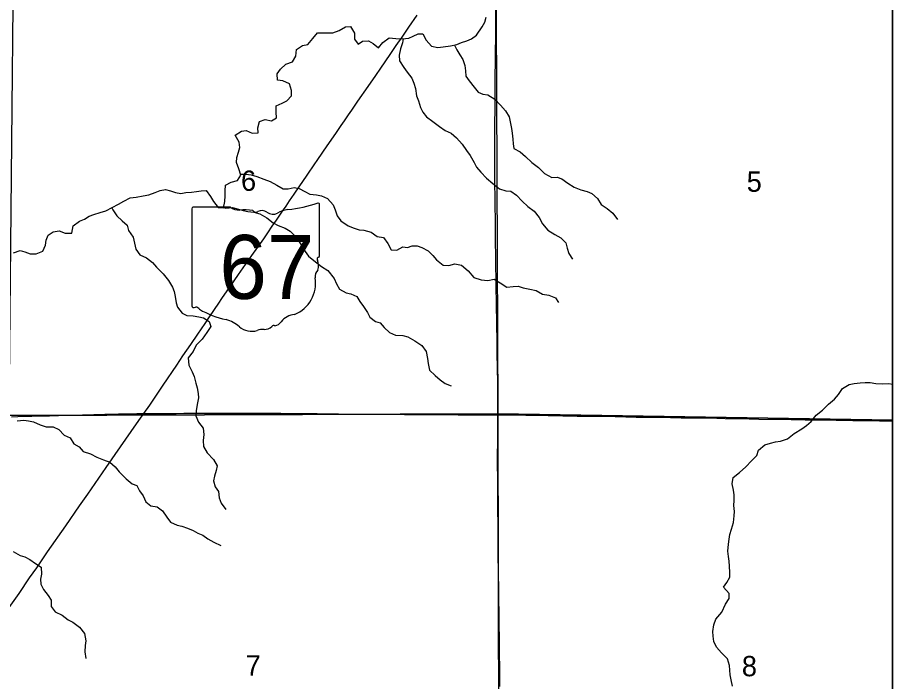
# Model space of a CAD drawing. Extents: x 0 to 34, y 0 to 22.
# Drawn here: x 8.498 to 9.4, y 16.64 to 17.325 of the extents above; entities that cross this region are included whole.
import ezdxf

# ---------------------------------------------------------------- set-up
doc = ezdxf.new("R2010")
doc.units = 0
for name, color, linetype in [('GM_X_County', 7, 'Continuous'), ('GM_X_County_Road', 7, 'Continuous'), ('GM_X_Minor_River', 7, 'Continuous'), ('GM_X_Section', 7, 'Continuous'), ('GM_X_Section_Text', 7, 'Continuous'), ('GM_X_State_Location', 7, 'Continuous'), ('GM_X_State_Route', 7, 'Continuous'), ('GM_X_State_Shield', 7, 'Continuous'), ('GM_X_Township', 7, 'Continuous'), ('SH_Data', 7, 'Continuous')]:
    doc.layers.add(name, color=color, linetype=linetype)

msp = doc.modelspace()

# ---------------------------------------------------------------- linework, layer by layer
at = {"layer": 'GM_X_County'}
msp.add_lwpolyline([(9.4, 14.3965), (9.4, 20.9), (2.6, 20.9), (2.6, 14.40919)], dxfattribs=at)
at = {"layer": 'GM_X_County_Road'}
for points in [[(8.99316, 16.91502), (8.99307, 16.92158), (8.99295, 16.94799), (8.99246, 16.97874), (8.99227, 16.9918), (8.99205, 17.00795), (8.99167, 17.03063), (8.99141, 17.0471), (8.99117, 17.05983), (8.99111, 17.06387), (8.991, 17.07319), (8.99081, 17.08188), (8.99068, 17.09089), (8.99062, 17.10145), (8.99045, 17.11543), (8.99027, 17.13127), (8.99017, 17.14214), (8.99008, 17.15053), (8.98989, 17.18407), (8.98995, 17.19153), (8.98999, 17.19961), (8.99005, 17.21637), (8.99013, 17.2291), (8.99017, 17.23904), (8.99013, 17.2462), (8.99017, 17.25582), (8.99017, 17.26078), (8.99022, 17.26575), (8.99046, 17.27786), (8.99077, 17.28935), (8.991, 17.30458), (8.99097, 17.31452), (8.99106, 17.36547)], [(8.49149, 16.91317), (8.49798, 16.9133), (8.51258, 16.91374), (8.53058, 16.91426), (8.54951, 16.91487), (8.56474, 16.91529), (8.58773, 16.91594), (8.60171, 16.91617), (8.62067, 16.91651), (8.6279, 16.91657)], [(8.6279, 16.91657), (8.63726, 16.9166), (8.6525, 16.9166), (8.6612, 16.91669), (8.66927, 16.91676), (8.67734, 16.91683), (8.68573, 16.91691), (8.70157, 16.91694), (8.71929, 16.91694), (8.73109, 16.91695), (8.74166, 16.91691), (8.7488, 16.9169), (8.75812, 16.91686), (8.76931, 16.91675), (8.78173, 16.91664), (8.79197, 16.91652), (8.80656, 16.91637), (8.81774, 16.91625), (8.82862, 16.91606), (8.84167, 16.916), (8.85378, 16.91583), (8.87554, 16.91576), (8.89666, 16.91562), (8.91531, 16.91548), (8.93364, 16.91538), (8.95197, 16.91526), (8.97683, 16.91516), (8.99316, 16.91502)], [(8.99502, 16.63515), (8.99502, 16.64036), (8.99492, 16.65621), (8.99479, 16.66709), (8.99461, 16.68542), (8.99452, 16.69817), (8.99432, 16.71308), (8.9942, 16.72272), (8.99394, 16.73732), (8.99376, 16.75037), (8.9935, 16.77367), (8.99338, 16.78765), (8.99286, 16.83177), (8.99286, 16.85104), (8.99279, 16.86284), (8.99299, 16.89795), (8.99316, 16.91502)], [(8.99316, 16.91502), (9.02188, 16.91472), (9.04487, 16.91435), (9.0747, 16.9139), (9.09148, 16.91364), (9.11385, 16.91329), (9.1356, 16.91291), (9.15707, 16.91261), (9.17105, 16.91239), (9.18192, 16.9122), (9.19373, 16.91192), (9.2189, 16.91164), (9.22759, 16.91153), (9.25212, 16.911), (9.26206, 16.91086), (9.29561, 16.91031), (9.30991, 16.91015), (9.33104, 16.90993), (9.34191, 16.90975), (9.35898, 16.90946), (9.36861, 16.90936), (9.37575, 16.90928), (9.38662, 16.90908), (9.4, 16.90881)]]:
    msp.add_lwpolyline(points, dxfattribs=at)
at = {"layer": 'GM_X_Minor_River'}
for points in [[(8.88095, 17.30365), (8.88797, 17.30305), (8.89442, 17.30283), (8.90107, 17.30356), (8.90582, 17.30544), (8.91077, 17.30788), (8.91551, 17.30786), (8.91909, 17.3014), (8.92457, 17.29511), (8.9312, 17.29395), (8.93671, 17.29449), (8.94412, 17.29541), (8.95057, 17.2969), (8.95552, 17.29916), (8.96103, 17.30084), (8.96597, 17.30272), (8.97112, 17.30668), (8.97684, 17.315), (8.97952, 17.31993), (8.98106, 17.32504)], [(8.49357, 17.08233), (8.50042, 17.08458), (8.50535, 17.08323), (8.51065, 17.08112), (8.51691, 17.08109), (8.52376, 17.08391), (8.52663, 17.08997), (8.52741, 17.09509), (8.52914, 17.10021), (8.53447, 17.10398), (8.54074, 17.1049), (8.54699, 17.10241), (8.55364, 17.10238), (8.55519, 17.11015), (8.56147, 17.11468), (8.56679, 17.11693), (8.57155, 17.11995), (8.5765, 17.12183), (8.58296, 17.1237), (8.58885, 17.12538), (8.59531, 17.12877), (8.60197, 17.13235), (8.60749, 17.13536), (8.61396, 17.13874), (8.62004, 17.13967), (8.62725, 17.14097), (8.63314, 17.14208), (8.6396, 17.14452), (8.64474, 17.14639), (8.65025, 17.14751), (8.65536, 17.14616), (8.66067, 17.14424), (8.66617, 17.14327), (8.6713, 17.14439), (8.67718, 17.14455), (8.68212, 17.14548), (8.68706, 17.14622), (8.69218, 17.14638), (8.69671, 17.14029), (8.69992, 17.13497), (8.70445, 17.12907), (8.71014, 17.12866), (8.7115, 17.13511), (8.7119, 17.14099), (8.71173, 17.14611), (8.71233, 17.15199), (8.71803, 17.155), (8.7245, 17.15668), (8.72793, 17.16217), (8.72607, 17.16882), (8.72344, 17.17528), (8.72403, 17.18059), (8.72557, 17.1859), (8.72711, 17.19064), (8.72618, 17.19633), (8.72204, 17.20356), (8.72851, 17.20752), (8.73345, 17.20845), (8.7397, 17.20557), (8.74577, 17.20574), (8.74561, 17.21086), (8.74734, 17.21769), (8.75323, 17.21956), (8.75949, 17.2182), (8.76463, 17.22122), (8.76428, 17.22729), (8.76449, 17.23355), (8.77058, 17.23637), (8.77552, 17.23901), (8.78029, 17.24411), (8.78031, 17.24942), (8.77825, 17.25626), (8.77144, 17.25933), (8.76594, 17.2603), (8.76539, 17.26676), (8.76883, 17.27167), (8.77455, 17.27677), (8.7812, 17.27902), (8.78483, 17.28489), (8.78524, 17.29172), (8.79171, 17.29606), (8.79722, 17.29698), (8.80218, 17.30322), (8.80714, 17.30889), (8.8227, 17.30883), (8.82955, 17.31127), (8.83583, 17.31522), (8.84114, 17.31558), (8.8451, 17.30873), (8.84507, 17.30247), (8.84885, 17.29733), (8.8536, 17.30035), (8.85949, 17.30089), (8.86441, 17.29783), (8.87009, 17.29345), (8.87447, 17.29893), (8.88095, 17.30365)], [(8.89533, 17.30293), (8.89459, 17.29865), (8.89267, 17.29259), (8.89112, 17.28596), (8.89167, 17.28007), (8.896, 17.27322), (8.89959, 17.26827), (8.90431, 17.26237), (8.90656, 17.25705), (8.90806, 17.25154), (8.90916, 17.24413), (8.91123, 17.23881), (8.91329, 17.23216), (8.91573, 17.22722), (8.91932, 17.22246), (8.92594, 17.2175), (8.93294, 17.21234), (8.93881, 17.20814), (8.94487, 17.20546), (8.95054, 17.20088), (8.95621, 17.19403), (8.96054, 17.18756), (8.96432, 17.18242), (8.96846, 17.17538), (8.9711, 17.17063), (8.97563, 17.16529), (8.98149, 17.15901), (8.98792, 17.15348), (8.99473, 17.14813), (9.00136, 17.14621), (9.00648, 17.14581), (9.01235, 17.14161), (9.01821, 17.13551), (9.02388, 17.12998), (9.0305, 17.12521), (9.0356, 17.11855), (9.03898, 17.11208), (9.04465, 17.10542), (9.05165, 17.10121), (9.0579, 17.09758), (9.063, 17.09263), (9.0645, 17.08712), (9.06618, 17.08161), (9.07014, 17.07552)], [(8.94835, 17.29639), (8.95074, 17.2914), (8.95376, 17.28645), (8.95696, 17.2815), (8.95902, 17.27523), (8.95976, 17.26992), (8.95992, 17.26422), (8.96351, 17.25946), (8.96861, 17.25299), (8.97257, 17.24766), (8.97769, 17.24574), (8.98281, 17.24496), (8.99, 17.24056), (8.99567, 17.23428), (9.00096, 17.22856), (9.00454, 17.22229), (9.00621, 17.21545), (9.00695, 17.21051), (9.00769, 17.20538), (9.00842, 17.19931), (9.00878, 17.19456), (9.00952, 17.18963), (9.01596, 17.18618), (9.02163, 17.18161), (9.02806, 17.17532), (9.03487, 17.17016), (9.04111, 17.16388), (9.04868, 17.15967), (9.05418, 17.16003), (9.05892, 17.15849), (9.06536, 17.15391), (9.07179, 17.14989), (9.07861, 17.14721), (9.08506, 17.14547), (9.08998, 17.14337), (9.09566, 17.13822), (9.09943, 17.13194), (9.10586, 17.12774), (9.11153, 17.12316), (9.11625, 17.11669)], [(8.72762, 17.1633), (8.73325, 17.16329), (8.73857, 17.1627), (8.74463, 17.16077), (8.75164, 17.15828), (8.75827, 17.15578), (8.76509, 17.15177), (8.77153, 17.14813), (8.77665, 17.14811), (8.78311, 17.1496), (8.78804, 17.14863), (8.79391, 17.14538), (8.79921, 17.14271), (8.80604, 17.14192), (8.81116, 17.14095), (8.81741, 17.13826), (8.82308, 17.1316), (8.82515, 17.12666), (8.8274, 17.12019), (8.83117, 17.11506), (8.83855, 17.11009), (8.8448, 17.1076), (8.85011, 17.10587), (8.85485, 17.10547), (8.86225, 17.10354), (8.86868, 17.09915), (8.87513, 17.09798), (8.87966, 17.0917), (8.88286, 17.08524), (8.88893, 17.08483), (8.89502, 17.08822), (8.89995, 17.08782), (8.9047, 17.08932), (8.90982, 17.08949), (8.91456, 17.08776), (8.921, 17.08431), (8.9261, 17.07955), (8.92988, 17.07479), (8.9365, 17.06945), (8.94257, 17.06923), (8.94884, 17.07072), (8.95548, 17.06956), (8.96248, 17.06346), (8.96833, 17.05679), (8.97591, 17.05448), (8.98274, 17.05369), (8.98939, 17.05499), (8.99545, 17.05117), (9.00245, 17.04678), (9.00872, 17.04732), (9.01384, 17.04768), (9.01915, 17.04614), (9.02617, 17.04459), (9.03261, 17.04342), (9.03905, 17.03941), (9.04569, 17.03862), (9.05232, 17.03575), (9.05571, 17.0308)], [(8.59497, 17.12858), (8.59606, 17.12649), (8.60021, 17.1204), (8.6055, 17.11506), (8.6108, 17.11068), (8.61229, 17.10517), (8.61682, 17.09832), (8.61831, 17.09224), (8.6198, 17.08597), (8.62395, 17.08007), (8.63077, 17.07701), (8.63702, 17.07224), (8.64117, 17.06729), (8.64778, 17.06062), (8.65345, 17.05357), (8.6574, 17.04692), (8.65909, 17.04217), (8.66021, 17.03704), (8.66132, 17.03077), (8.66282, 17.02602), (8.66735, 17.02012), (8.67246, 17.01763), (8.67872, 17.01723), (8.6846, 17.01625), (8.68934, 17.01528), (8.69521, 17.01128), (8.69689, 17.00633), (8.69288, 16.9999), (8.68811, 16.99328), (8.68201, 16.98685), (8.67894, 16.98061), (8.6736, 16.9738), (8.67433, 16.9664), (8.67771, 16.95955), (8.67978, 16.95461), (8.68165, 16.94777), (8.68295, 16.94283), (8.68388, 16.93732), (8.68424, 16.93258), (8.68307, 16.92575), (8.68209, 16.91912), (8.6815, 16.91419), (8.68432, 16.90772), (8.68923, 16.90125), (8.68977, 16.8948), (8.68917, 16.88854), (8.68952, 16.88266), (8.69329, 16.876), (8.69971, 16.86895), (8.70348, 16.86268), (8.70251, 16.85794), (8.70097, 16.85187), (8.69981, 16.84713), (8.70168, 16.84105), (8.70489, 16.83611), (8.70562, 16.82946), (8.70768, 16.82395), (8.71259, 16.81767)], [(8.7102, 17.12893), (8.71241, 17.12827), (8.71944, 17.12881), (8.72551, 17.12727), (8.73044, 17.12573), (8.73537, 17.12495), (8.74125, 17.12398), (8.74769, 17.12243), (8.7547, 17.11842), (8.76132, 17.11308), (8.76662, 17.11021), (8.77382, 17.10771), (8.77874, 17.10465), (8.78498, 17.09817), (8.78969, 17.09132), (8.7944, 17.08371), (8.79761, 17.07877), (8.80328, 17.07419), (8.81104, 17.06808), (8.81766, 17.06388), (8.82408, 17.0557), (8.82652, 17.05018), (8.82973, 17.04467), (8.83654, 17.04103), (8.84147, 17.03987), (8.84773, 17.03719), (8.85055, 17.03205), (8.85451, 17.02692), (8.85866, 17.02064), (8.86092, 17.01569), (8.86678, 17.0113), (8.87171, 17.01015), (8.87587, 17.00519), (8.88116, 17.00005), (8.8876, 16.99736), (8.895, 16.99695), (8.90012, 16.99541), (8.9075, 16.99159), (8.9145, 16.98662), (8.91903, 16.98053), (8.92033, 16.97332), (8.92126, 16.968), (8.92256, 16.96136), (8.92822, 16.95564), (8.93371, 16.95125), (8.93863, 16.94763), (8.94488, 16.94513)], [(9.23506, 16.63538), (9.23357, 16.64184), (9.23264, 16.64716), (9.23193, 16.65665), (9.22968, 16.66349), (9.22382, 16.66977), (9.21834, 16.67568), (9.2159, 16.68138), (9.21516, 16.68689), (9.21481, 16.69182), (9.2156, 16.69865), (9.21771, 16.70452), (9.224, 16.71189), (9.22764, 16.71985), (9.23166, 16.72571), (9.23168, 16.73083), (9.22582, 16.7375), (9.22926, 16.74242), (9.23232, 16.74772), (9.23234, 16.75246), (9.2318, 16.7591), (9.23145, 16.76442), (9.2309, 16.76916), (9.23035, 16.77467), (9.23076, 16.78169), (9.23154, 16.787), (9.23232, 16.79174), (9.23387, 16.79742), (9.23598, 16.80424), (9.23677, 16.81088), (9.23698, 16.81562), (9.23644, 16.8217), (9.23665, 16.82682), (9.23687, 16.8327), (9.23594, 16.83745), (9.23483, 16.8439), (9.23581, 16.85054), (9.24228, 16.85563), (9.24876, 16.86149), (9.25448, 16.86773), (9.2602, 16.87339), (9.26174, 16.87889), (9.26822, 16.88417), (9.2743, 16.88586), (9.27924, 16.88735), (9.28456, 16.88809), (9.29178, 16.89034), (9.29864, 16.89581), (9.30663, 16.90071), (9.31139, 16.9041), (9.31615, 16.90826), (9.3213, 16.91487), (9.32778, 16.91997), (9.33407, 16.9262), (9.34017, 16.9313), (9.34436, 16.93622), (9.34838, 16.94246), (9.35542, 16.9466), (9.36054, 16.94753), (9.36662, 16.94826), (9.37175, 16.94862), (9.37706, 16.94841), (9.38275, 16.94763), (9.38958, 16.94722), (9.39623, 16.94738), (9.4, 16.94678)], [(8.49738, 16.90909), (8.50421, 16.90982), (8.50915, 16.90904), (8.51407, 16.90788), (8.5209, 16.905), (8.52734, 16.90289), (8.53436, 16.90286), (8.54042, 16.90018), (8.5459, 16.89408), (8.55196, 16.8914), (8.55592, 16.88531), (8.56141, 16.88225), (8.56557, 16.8773), (8.57296, 16.87499), (8.57959, 16.87155), (8.58622, 16.86887), (8.59285, 16.86637), (8.59833, 16.86141), (8.60248, 16.85646), (8.60986, 16.84922), (8.61591, 16.84388), (8.62083, 16.84235), (8.62366, 16.83683), (8.62724, 16.83169), (8.62987, 16.82561), (8.63517, 16.82141), (8.64181, 16.82044), (8.6471, 16.81624), (8.65163, 16.80977), (8.65559, 16.80444), (8.66222, 16.80157), (8.66715, 16.80041), (8.67303, 16.7983), (8.67871, 16.7958), (8.68363, 16.79332), (8.68875, 16.79121), (8.69405, 16.78739), (8.70029, 16.78376), (8.7073, 16.7805)], [(8.49319, 16.77421), (8.50038, 16.77019), (8.50531, 16.76884), (8.51023, 16.76616), (8.51629, 16.76197), (8.52215, 16.75815), (8.5225, 16.75074), (8.52153, 16.74581), (8.52189, 16.74069), (8.52452, 16.73518), (8.52943, 16.72908), (8.53244, 16.72395), (8.53242, 16.71769), (8.53657, 16.71217), (8.54358, 16.70872), (8.54982, 16.70376), (8.55474, 16.70147), (8.56174, 16.69612), (8.56684, 16.68965), (8.56832, 16.68206), (8.56754, 16.67732), (8.56714, 16.67087), (8.56824, 16.66403)]]:
    msp.add_lwpolyline(points, dxfattribs=at)
at = {"layer": 'GM_X_Section'}
for p, q in [((9.4, 16.90956), (9.4, 17.41178)), ((9.4, 16.41212), (9.4, 16.90956))]:
    msp.add_line(p, q, dxfattribs=at)
for points in [[(8.49384, 17.40835), (8.99085, 17.40982), (8.9931, 16.91603), (8.48909, 16.91461)], [(8.48909, 16.91461), (8.9931, 16.91603), (8.99394, 16.40937), (8.48751, 16.41403)]]:
    msp.add_lwpolyline(points, close=True, dxfattribs=at)
for points in [[(9.4, 17.41178), (9.01624, 17.40985), (8.99085, 17.40982), (8.9931, 16.91603), (9.4, 16.90956)], [(9.4, 16.90956), (8.9931, 16.91603), (8.99394, 16.40937), (9.4, 16.41212)]]:
    msp.add_lwpolyline(points, dxfattribs=at)
at = {"layer": 'GM_X_State_Route'}
msp.add_lwpolyline([(8.48908, 16.7166), (8.49926, 16.73113), (8.51022, 16.74696), (8.51746, 16.75744), (8.52876, 16.77381), (8.54754, 16.80088), (8.56159, 16.82126), (8.57006, 16.83336), (8.5778, 16.84449), (8.5892, 16.86089), (8.59852, 16.87426), (8.6039, 16.88206), (8.615, 16.89804), (8.62274, 16.90917), (8.6279, 16.91657), (8.63408, 16.92523), (8.63892, 16.93245), (8.64796, 16.94584), (8.66186, 16.96644), (8.66832, 16.97595), (8.67634, 16.98779), (8.6835, 16.99834), (8.69106, 17.00936), (8.69562, 17.01603), (8.70523, 17.03014), (8.70856, 17.03503), (8.72114, 17.05316), (8.72571, 17.05983), (8.73528, 17.07361), (8.74121, 17.08199), (8.7482, 17.09188), (8.75156, 17.09674), (8.75577, 17.10289), (8.76034, 17.10955), (8.76471, 17.11598), (8.77108, 17.12517), (8.77459, 17.13031), (8.77826, 17.1357), (8.78298, 17.14264), (8.78875, 17.15112), (8.79554, 17.16115), (8.79694, 17.1632), (8.80362, 17.17293), (8.80751, 17.17855), (8.81698, 17.19241), (8.82583, 17.20519), (8.83146, 17.21338), (8.83482, 17.21824), (8.83908, 17.22435), (8.84247, 17.22919), (8.8488, 17.23841), (8.85935, 17.25379), (8.86717, 17.26502), (8.87245, 17.27269), (8.88188, 17.28656), (8.8882, 17.29578), (8.89421, 17.30447), (8.90133, 17.31467), (8.90994, 17.32722)], dxfattribs=at)
at = {"layer": 'GM_X_State_Shield'}
for p, q in [((8.6774, 17.12768), (8.6774, 17.02762)), ((8.71731, 17.1294), (8.6787, 17.1294)), ((8.80923, 17.07954), (8.80923, 17.13188)), ((8.80922, 17.07955), (8.80923, 17.07954))]:
    msp.add_line(p, q, dxfattribs=at)
for centre, radius, start, end in [((8.67891, 17.12789), 0.00153, 98.1301, 188.1301), ((8.7265, 17.14102), 0.01481, 231.61951, 271.11188), ((8.73141, 17.07323), 0.05318, 80.48669, 94.98827), ((8.78011, 17.09884), 0.02813, 97.34618, 120.76885), ((8.76227, 17.26582), 0.13981, 275.84447, 288.90645), ((8.80777, 17.1321), 0.00147, 351.86209, 97.738), ((8.74349, 17.12841), 0.00427, 219.79206, 297.10237), ((8.74976, 17.11685), 0.00889, 54.46668, 119.14113), ((8.76123, 17.13271), 0.01069, 233.85621, 294.82819), ((8.8089, 17.0757), 0.00227, 107.94398, 210.33697), ((8.79445, 17.06908), 0.01363, 340.03296, 23.64957), ((8.80767, 17.07934), 0.00157, 289.60381, 7.73413), ((8.81449, 17.05763), 0.00992, 136.8065, 186.92959), ((8.77011, 17.05097), 0.03497, 292.30889, 8.98584), ((8.67893, 17.0274), 0.00154, 171.95839, 258.30661), ((8.67916, 17.03764), 0.01176, 267.33899, 280.60386), ((8.68156, 17.02185), 0.00424, 29.74838, 93.27175), ((8.73509, 17.11175), 0.10096, 240.41292, 257.1985), ((8.78485, 16.99953), 0.01915, 94.40312, 142.57675), ((8.70499, 16.98267), 0.03159, 47.18416, 75.83597), ((8.76058, 17.01792), 0.0113, 282.87319, 323.27711), ((8.73916, 17.02135), 0.02004, 230.70037, 286.29184), ((8.75074, 16.98676), 0.01647, 85.69512, 111.20995), ((8.75221, 17.01386), 0.01068, 268.77702, 315.54927), ((8.76187, 17.00417), 0.00301, 65.75173, 132.64842)]:
    msp.add_arc(centre, radius, start, end, dxfattribs=at)
at = {"layer": 'GM_X_Township'}
msp.add_line((9.4, 14.3965), (9.4, 17.40915), dxfattribs=at)
at = {"layer": 'SH_Data'}
msp.add_line((9.4, 20.9), (9.4, 14.1), dxfattribs=at)

# ---------------------------------------------------------------- texts
at = {"layer": 'GM_X_Section_Text'}
for s, p in [('6', (8.72819, 17.14608)), ('5', (9.24965, 17.14509)), ('7', (8.73299, 16.64634)), ('8', (9.24465, 16.64566))]:
    msp.add_text(s, height=0.02093, rotation=0.00001, dxfattribs=at).set_placement(p)
at = {"layer": 'GM_X_State_Location'}
msp.add_text('67', height=0.0000947, rotation=0.00001, dxfattribs=at).set_placement((8.71799, 17.06411))
for s in ['s', 'r']:
    msp.add_text(s, height=0.0000947, dxfattribs=at).set_placement((8.74183, 17.071))
at = {"layer": 'GM_X_State_Shield'}
msp.add_text('67', height=0.065918, dxfattribs=at).set_placement((8.70585, 17.03468))

doc.saveas('drawing.dxf')
